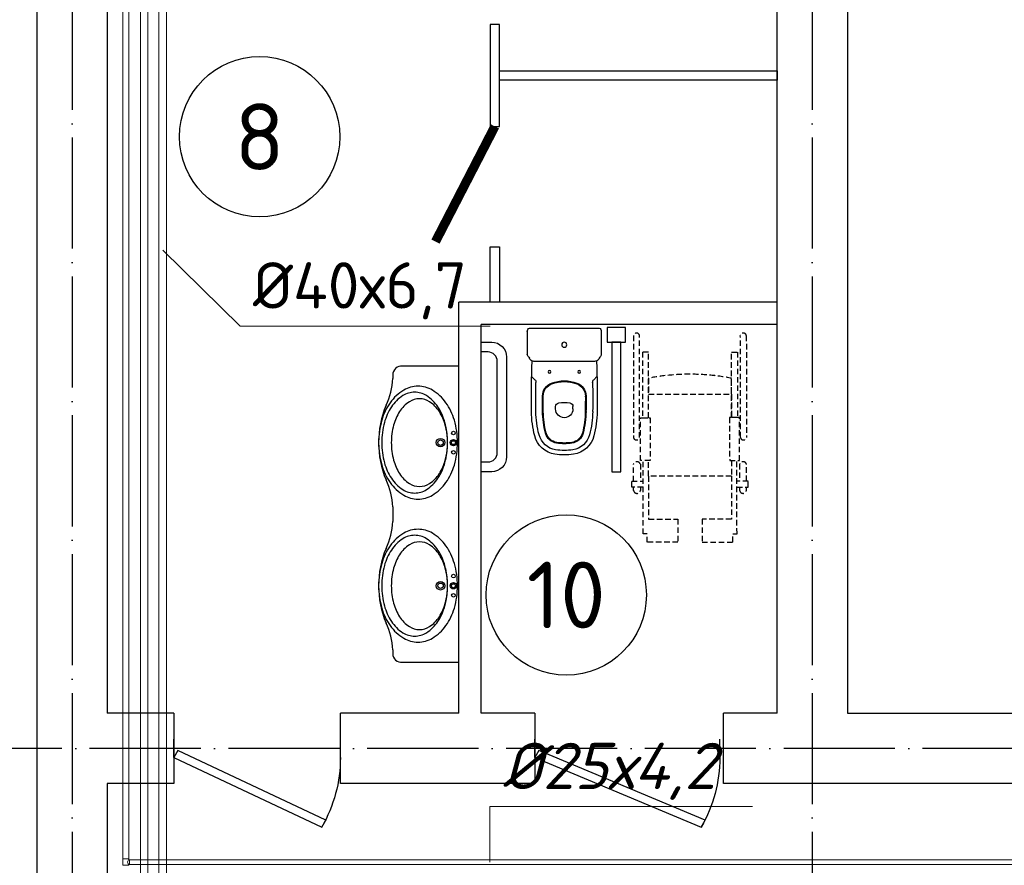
# Model space of a CAD drawing. Header units: millimetres. Extents: x 9824119 to 13672909, y -72394 to 462135.
# Tile 360 of 656: x 10226553 to 10231873, y 16531 to 21099. Entities that reach past the tile are written whole.
import ezdxf

# ---------------------------------------------------------------- set-up
doc = ezdxf.new("R2010")
doc.units = ezdxf.units.MM
for name, pattern in [('ACAD_ISO04W100', [30, 24, -3, 0, -3]), ('Hidden', [3, 2, -1]), ('JIS_02_2.0', [3, 2, -1])]:
    doc.linetypes.add(name, pattern=pattern)
doc.layers.add('PIPE-H1', color=7, linetype='Continuous')
doc.layers.add('PIPE-H1-TEXT', color=7, linetype='Continuous')
doc.layers.add('Оси', color=1, linetype='ACAD_ISO04W100', lineweight=0)
doc.styles.add('ICOCPEUR', font='isocpeur.ttf')
doc.styles.add('ISO Proportional', font='isocpeur.ttf')
doc.styles.add('ISOCPEUR', font='isocpeui.ttf')

# ---------------------------------------------------------------- blocks, each defined once
blk = doc.blocks.new('2SAINDA')
at = {"color": 150, "linetype": 'ByBlock'}
for p, q in [((0, 0.1882), (0, -0.1882)), ((0.0182, 0.2), (0.141, 0.2)), ((0.1566, 0.1919), (0.162, 0.188)), ((0.18, -0.164), (0.18, 0.164)), ((0.279, 0.1589), (0.2615, 0.1764)), ((0.437, 0.047), (0.4243, 0.047)), ((0.437, -0.047), (0.4243, -0.047)), ((0.279, -0.1589), (0.2615, -0.1764)), ((0.0182, -0.2), (0.141, -0.2)), ((0.1566, -0.1919), (0.162, -0.188))]:
    blk.add_line(p, q, dxfattribs=at)
for centre, radius in [((0.236, 0.08), 0.0075), ((0.09, 0), 0.0135), ((0.09, 0), 0.0135), ((0.236, -0.08), 0.0075)]:
    blk.add_circle(centre, radius, dxfattribs=at)
for centre, radius, start, end in [((0.0182, 0.18), 0.02, 90, 155.6901), ((0.141, 0.181), 0.019, 34.9372, 90), ((0.155, 0.164), 0.025, 23.3776, 73.7848), ((0.383, -5.3223), 5.5, 89.2905, 92.1362), ((0.155, 0.164), 0.025, 360, 23.3776), ((0.4442, -0.3726), 0.55, 75.4605, 89.2905), ((0.5487, 0.03), 0.134, 8.8162, 75.4605), ((0.2931, 0.173), 0.02, 225, 270.9364), ((0.383, -5.3223), 5.476, 89.2905, 90.9364), ((0.3675, 0.0427), 0.075, 90.1648, 160.016), ((0.3675, 0.0427), 0.071, 90.1648, 160.016), ((0.383, -5.3223), 5.44, 89.2905, 90.1648), ((0.383, -5.3223), 5.436, 89.2905, 90.1648), ((0.4442, -0.3726), 0.49, 75.4605, 89.2905), ((0.4442, -0.3726), 0.486, 75.4605, 89.2905), ((0.4442, -0.3726), 0.526, 75.4605, 89.2905), ((0.5487, 0.03), 0.11, 8.8162, 75.4605), ((0.485, 0), 0.2, 160.016, 199.984), ((0.485, 0), 0.196, 160.016, 199.984), ((0.5487, 0.03), 0.07, 8.8162, 75.4605), ((0.5487, 0.03), 0.074, 8.8162, 75.4605), ((0.582, 0), 0.18, 170.2849, 189.7151), ((0.4243, 0.027), 0.02, 90, 170.2849), ((0.437, 0), 0.047, 0, 90), ((0.437, 0), 0.047, 270, 0), ((0.355, 0), 0.266, 351.1838, 8.8162), ((0.355, 0), 0.27, 351.1838, 8.8162), ((0.355, 0), 0.306, 351.1838, 8.8162), ((0.355, 0), 0.33, 351.1838, 8.8162), ((0.4243, -0.027), 0.02, 189.7151, 270), ((0.5487, -0.03), 0.07, 284.5395, 351.1838), ((0.5487, -0.03), 0.074, 284.5395, 351.1838), ((0.5487, -0.03), 0.11, 284.5395, 351.1838), ((0.5487, -0.03), 0.134, 284.5395, 351.1838), ((0.3675, -0.0427), 0.075, 199.984, 269.8352), ((0.3675, -0.0427), 0.071, 199.984, 269.8352), ((0.4442, 0.3726), 0.486, 270.7095, 284.5395), ((0.4442, 0.3726), 0.49, 270.7095, 284.5395), ((0.2931, -0.173), 0.02, 89.0636, 135), ((0.383, 5.3223), 5.476, 269.0636, 270.7095), ((0.383, 5.3223), 5.436, 269.8352, 270.7095), ((0.383, 5.3223), 5.44, 269.8352, 270.7095), ((0.4442, 0.3726), 0.526, 270.7095, 284.5395), ((0.0182, -0.18), 0.02, 204.3099, 270), ((0.141, -0.181), 0.019, 270, 325.0628), ((0.155, -0.164), 0.025, 286.2152, 336.6224), ((0.155, -0.164), 0.025, 336.6224, 0), ((0.383, 5.3223), 5.5, 267.8638, 270.7095), ((0.4442, 0.3726), 0.55, 270.7095, 284.5395)]:
    blk.add_arc(centre, radius, start, end, dxfattribs=at)
blk = doc.blocks.new('апопр')
at = {"linetype": 'JIS_02_2.0', "ltscale": 15}
for points in [[(8645724.7, 2464098.2), (8645705.7, 2464098.2, -0.827204), (8645705.7, 2464134.7), (8645724.7, 2464134.7)], [(8645756.4, 2464134.7), (8645848.9, 2464134.7, -0.702215), (8645848.9, 2464098.2), (8645756.4, 2464098.2)], [(8645725, 2463561.7), (8645706, 2463561.6, 0.827204), (8645706, 2463525.1), (8645725, 2463525.2)], [(8645756.6, 2463525.2), (8645849.2, 2463525.3, 0.702215), (8645849.2, 2463561.8), (8645756.6, 2463561.7)]]:
    blk.add_lwpolyline(points, format="xyb", dxfattribs=at)
for points in [[(8645724.7, 2464083.6), (8645724.7, 2464145), (8645756.4, 2464145), (8645756.4, 2464083.6)], [(8645783.9, 2464054.2), (8645552, 2464054.2), (8645552, 2463894.8), (8645426.8, 2463894.8), (8645426.8, 2464061.1), (8645471.9, 2464061.1), (8645471.9, 2464083.6), (8645867.6, 2464083.6)], [(8645867.8, 2463605.7), (8645783.9, 2463605.7), (8645783.9, 2464054.2), (8645867.6, 2464054.2)], [(8646099.6, 2464054.2), (8646226.8, 2464054.2), (8646226.8, 2463605.7), (8646099.8, 2463605.7)], [(8645784.2, 2463605.7), (8645552.2, 2463605.5), (8645552, 2463765), (8645426.9, 2463764.9), (8645427, 2463598.5), (8645472.1, 2463598.6), (8645472.1, 2463576), (8645867.8, 2463576.4)], [(8645724.9, 2463576.3), (8645725, 2463514.9), (8645756.7, 2463515), (8645756.6, 2463576.3)]]:
    blk.add_lwpolyline(points, dxfattribs=at)
for points in [[(8645867.6, 2464097.2), (8646099.6, 2464097.2), (8646099.6, 2464044.4), (8645867.6, 2464044.4)], [(8646099.6, 2464054.7), (8646453.9, 2464054.7), (8646453.9, 2464086.9), (8646099.6, 2464086.9)], [(8645867.8, 2463562.9), (8646099.8, 2463563.1), (8646099.8, 2463615.9), (8645867.8, 2463615.6)], [(8646099.8, 2463605.6), (8646454.1, 2463605.9), (8646454.2, 2463573.6), (8646099.8, 2463573.3)]]:
    blk.add_lwpolyline(points, close=True, dxfattribs=at)
for points in [[(8645992.1, 2464102.7), (8646543.4, 2464102.7, 0.820985), (8646543.4, 2464135.1), (8645992.1, 2464135.1, 0.802366)], [(8646226.8, 2463605.7), (8646312.6, 2463605.7, 0.096832), (8646312.6, 2464054.7), (8646226.8, 2464054.7)], [(8645992.4, 2463557.5), (8646543.7, 2463558, -0.820985), (8646543.7, 2463525.6), (8645992.4, 2463525.1, -0.802366)]]:
    blk.add_lwpolyline(points, format="xyb", close=True, dxfattribs=at)
blk = doc.blocks.new('часмпчвпап')
at = {"color": 150}
for points in [[(8858080.3, 2534749.6), (8858000.3, 2534749.6), (8858000.3, 2534649.6), (8858080.3, 2534649.6)], [(8858000.3, 2534724.6), (8857300.3, 2534724.6), (8857300.3, 2534674.6), (8858000.3, 2534674.6)]]:
    blk.add_lwpolyline(points, close=True, dxfattribs=at)
blk = doc.blocks.new('авпвапры')
for p, q in [((8571648.5, 2423465.2), (8571648.5, 2421865.2)), ((8571953, 2423465.2), (8571648.5, 2423465.2)), ((8572005.6, 2423398.7), (8572005.6, 2423417.8)), ((8572005.6, 2422625.7), (8572005.6, 2422704.7)), ((8572005.6, 2421913.7), (8572005.6, 2421931.7)), ((8571648.5, 2421865.2), (8571952.7, 2421865.2))]:
    blk.add_line(p, q)
for centre, radius in [((8571677.6, 2423103.6), 9.72), ((8571677.6, 2423051.7), 17.3), ((8571677.6, 2423051.7), 10.5), ((8571747.1, 2423051.7), 23.1), ((8571747.1, 2423051.7), 14.7), ((8571677.6, 2422999.5), 9.72), ((8571677.6, 2422330.9), 9.72), ((8571677.6, 2422278.7), 17.3), ((8571677.6, 2422278.7), 10.5), ((8571747.1, 2422278.7), 23.1), ((8571747.1, 2422278.7), 14.7), ((8571677.6, 2422226.7), 9.72)]:
    blk.add_circle(centre, radius)
for centre, radius, start, end in [((8571958.4, 2423418.3), 47.2, 359.4042, 96.6576), ((8572351.8, 2423407.3), 346.3, 181.4293, 206.373), ((8571868.7, 2423204.7), 151.8, 90, 120.6261), ((8571868.7, 2423204.7), 151.8, 59.3739, 90), ((8571912.2, 2423131.3), 237.1, 120.6261, 145.0207), ((8571933.5, 2423131.6), 205.9, 122.3676, 146.8349), ((8571887, 2423205), 119, 90, 122.3676), ((8571887, 2423205), 119, 57.6324, 90), ((8571825.2, 2423131.3), 237.1, 34.9793, 59.3739), ((8571840.5, 2423131.6), 205.9, 33.1651, 57.6324), ((8571980.9, 2423083.2), 321.1, 145.0207, 163.8377), ((8572007.4, 2423083.3), 294.2, 146.8349, 164.8534), ((8571903.2, 2423122.9), 177.9, 122.8146, 147.2843), ((8571861.1, 2423188.3), 100.1, 90, 122.8146), ((8571861.1, 2423188.3), 100.1, 57.1854, 90), ((8571818.9, 2423122.9), 177.9, 32.7157, 57.1854), ((8571766.6, 2423083.3), 294.2, 15.1466, 33.1651), ((8571756.4, 2423083.2), 321.1, 16.1623, 34.9793), ((8571557.5, 2423051.7), 524.4, 337.3679, 22.6321), ((8571970.2, 2423079.9), 257.5, 147.2843, 165.0999), ((8571751.9, 2423079.9), 257.5, 14.9001, 32.7157), ((8572089.6, 2423051.7), 434.2, 163.8377, 180), ((8572124.4, 2423051.7), 415.4, 164.8534, 180), ((8572076.3, 2423051.7), 367.3, 165.0999, 180), ((8571645.9, 2423051.7), 367.3, 0, 14.9001), ((8571649.7, 2423051.7), 415.4, 0, 15.1466), ((8571647.8, 2423051.7), 434.2, 0, 16.1623), ((8572089.6, 2423051.7), 434.2, 180, 196.1623), ((8572076.3, 2423051.7), 367.3, 180, 194.9001), ((8572124.4, 2423051.7), 415.4, 180, 195.1466), ((8571645.9, 2423051.7), 367.3, 345.0999, 0), ((8571649.7, 2423051.7), 415.4, 344.8534, 0), ((8571647.8, 2423051.7), 434.2, 343.8377, 0), ((8571980.9, 2423020.2), 321.1, 196.1623, 214.9793), ((8571970.2, 2423023.4), 257.5, 194.9001, 212.7157), ((8572007.4, 2423020), 294.2, 195.1466, 213.1651), ((8571751.9, 2423023.4), 257.5, 327.2843, 345.0999), ((8571766.6, 2423020), 294.2, 326.8349, 344.8534), ((8571756.4, 2423020.2), 321.1, 325.0207, 343.8377), ((8571903.2, 2422980.4), 177.9, 212.7157, 237.1854), ((8571818.9, 2422980.4), 177.9, 302.8146, 327.2843), ((8571912.2, 2422972.1), 237.1, 214.9793, 239.3739), ((8571933.5, 2422971.7), 205.9, 213.1651, 237.6324), ((8571861.1, 2422915.1), 100.1, 237.1854, 270), ((8571861.1, 2422915.1), 100.1, 270, 302.8146), ((8571825.2, 2422972.1), 237.1, 300.6261, 325.0207), ((8571840.5, 2422971.7), 205.9, 302.3676, 326.8349), ((8572351.8, 2422696), 346.3, 153.627, 178.5707), ((8571868.7, 2422898.6), 151.8, 239.3739, 270), ((8571887, 2422898.3), 119, 237.6324, 270), ((8571868.7, 2422898.6), 151.8, 270, 300.6261), ((8571887, 2422898.3), 119, 270, 302.3676), ((8572351.8, 2422634.4), 346.3, 181.4293, 206.373), ((8571912.2, 2422358.3), 237.1, 120.6261, 145.0207), ((8571868.7, 2422431.8), 151.8, 90, 120.6261), ((8571887, 2422432.1), 119, 90, 122.3676), ((8571868.7, 2422431.8), 151.8, 59.3739, 90), ((8571887, 2422432.1), 119, 57.6324, 90), ((8571825.2, 2422358.3), 237.1, 34.9793, 59.3739), ((8571980.9, 2422310.2), 321.1, 145.0207, 163.8377), ((8571903.2, 2422350), 177.9, 122.8146, 147.2843), ((8571933.5, 2422358.7), 205.9, 122.3676, 146.8349), ((8571861.1, 2422415.3), 100.1, 90, 122.8146), ((8571861.1, 2422415.3), 100.1, 57.1854, 90), ((8571818.9, 2422350), 177.9, 32.7157, 57.1854), ((8571840.5, 2422358.7), 205.9, 33.1651, 57.6324), ((8571756.4, 2422310.2), 321.1, 16.1623, 34.9793), ((8571970.2, 2422306.9), 257.5, 147.2843, 165.0999), ((8572007.4, 2422310.4), 294.2, 146.8349, 164.8534), ((8571751.9, 2422306.9), 257.5, 14.9001, 32.7157), ((8571766.6, 2422310.4), 294.2, 15.1466, 33.1651), ((8571557.5, 2422278.7), 524.4, 337.3679, 22.6321), ((8572089.6, 2422278.7), 434.2, 163.8377, 180), ((8572124.4, 2422278.7), 415.4, 164.8534, 180), ((8571649.7, 2422278.7), 415.4, 0, 15.1466), ((8571647.8, 2422278.7), 434.2, 0, 16.1623), ((8572076.3, 2422278.7), 367.3, 165.0999, 180), ((8571645.9, 2422278.7), 367.3, 0, 14.9001), ((8572089.6, 2422278.7), 434.2, 180, 196.1623), ((8572076.3, 2422278.7), 367.3, 180, 194.9001), ((8572124.4, 2422278.7), 415.4, 180, 195.1466), ((8571645.9, 2422278.7), 367.3, 345.0999, 0), ((8571649.7, 2422278.7), 415.4, 344.8534, 0), ((8571647.8, 2422278.7), 434.2, 343.8377, 0), ((8571970.2, 2422250.5), 257.5, 194.9001, 212.7157), ((8571751.9, 2422250.5), 257.5, 327.2843, 345.0999), ((8571980.9, 2422247.2), 321.1, 196.1623, 214.9793), ((8572007.4, 2422247.1), 294.2, 195.1466, 213.1651), ((8571766.6, 2422247.1), 294.2, 326.8349, 344.8534), ((8571756.4, 2422247.2), 321.1, 325.0207, 343.8377), ((8571903.2, 2422207.5), 177.9, 212.7157, 237.1854), ((8571933.5, 2422198.8), 205.9, 213.1651, 237.6324), ((8571818.9, 2422207.5), 177.9, 302.8146, 327.2843), ((8571840.5, 2422198.8), 205.9, 302.3676, 326.8349), ((8572351.8, 2421923.1), 346.3, 153.627, 178.5707), ((8571912.2, 2422199.1), 237.1, 214.9793, 239.3739), ((8571861.1, 2422142.1), 100.1, 237.1854, 270), ((8571887, 2422125.4), 119, 237.6324, 270), ((8571861.1, 2422142.1), 100.1, 270, 302.8146), ((8571887, 2422125.4), 119, 270, 302.3676), ((8571825.2, 2422199.1), 237.1, 300.6261, 325.0207), ((8571868.7, 2422125.7), 151.8, 239.3739, 270), ((8571868.7, 2422125.7), 151.8, 270, 300.6261), ((8571957.3, 2421913.3), 48.3, 264.4635, 0.5242)]:
    blk.add_arc(centre, radius, start, end)
blk = doc.blocks.new('*U149')
for p, q in [((0, 0), (0, -100)), ((1000, 0), (1000, -100))]:
    blk.add_line(p, q)
blk.add_lwpolyline([(0, 0), (899.5, 375), (921.4, 337.1), (21.9, -37.9)], close=True)
blk.add_arc((250, 0), 750, 0, 30)
blk = doc.blocks.new('*U154')
for p, q in [((0, 0), (0, -100)), ((900, 0), (900, -100))]:
    blk.add_line(p, q)
blk.add_lwpolyline([(0, 0), (799.5, 375), (821.4, 337.1), (21.9, -37.9)], close=True)
blk.add_arc((150, 0), 750, 0, 30)
blk = doc.blocks.new('ршролрролрр')
at = {"color": 253, "lineweight": 25}
for p, q in [((1573274.1, 1345082.2), (1573274.1, 1337702.2)), ((1573654.1, 1344702.2), (1573654.1, 1338782.2)), ((1577274.1, 1338782.2), (1577274.1, 1344702.2)), ((1577274.1, 1338782.2), (1577274.1, 1344702.2)), ((1577654.1, 1344702.2), (1577654.1, 1338782.2)), ((1575554.1, 1338782.2), (1575554.1, 1341002.2)), ((1577274.1, 1341002.2), (1575554.1, 1341002.2)), ((1575674.1, 1338782.2), (1575674.1, 1340882.2)), ((1577274.1, 1340882.2), (1575674.1, 1340882.2)), ((1574014.1, 1338782.2), (1573654.1, 1338782.2)), ((1574014.1, 1338782.2), (1574014.1, 1338402.2)), ((1575554.1, 1338782.2), (1574914.1, 1338782.2)), ((1574914.1, 1338402.2), (1574914.1, 1338782.2)), ((1575964.1, 1338782.2), (1575674.1, 1338782.2)), ((1575964.1, 1338782.2), (1575964.1, 1338402.2)), ((1577274.1, 1338782.2), (1576984.1, 1338782.2)), ((1576984.1, 1338401.9), (1576984.1, 1338782.2)), ((1577654.1, 1338782.2), (1584634.1, 1338784.7)), ((1573654.1, 1338402.2), (1573654.1, 1337702.2)), ((1574014.1, 1338402.2), (1573654.1, 1338402.2)), ((1575964.1, 1338402.2), (1574914.1, 1338402.2)), ((1584634.1, 1338404.7), (1576984.1, 1338401.9)), ((1584634.1, 1338404.7), (1577654.1, 1338402.2))]:
    blk.add_line(p, q, dxfattribs=at)
for points in [[(1575774.1, 1341952.2), (1575774.1, 1342502.2), (1575724.1, 1342502.2), (1575724.1, 1341952.2)], [(1575774.1, 1342252.2), (1577274.1, 1342252.2), (1577274.1, 1342202.2), (1575774.1, 1342202.2)], [(1575774.1, 1341302.2), (1575774.1, 1341002.2), (1575724.1, 1341002.2), (1575724.1, 1341302.2)]]:
    blk.add_lwpolyline(points, close=True, dxfattribs=at)
at = {"color": 253, "lineweight": 25, "const_width": 50}
blk.add_lwpolyline([(1575749.1, 1341952.2), (1575428.2, 1341330)], dxfattribs=at)
at = {"color": 253, "lineweight": 25}
blk.add_lwpolyline([(1575674.1, 1340786.6), (1575731.9, 1340786.6, -0.414214), (1575811.9, 1340706.6), (1575811.9, 1340166.6, -0.414214), (1575731.9, 1340086.6), (1575674.1, 1340086.6), (1575674.1, 1340139.7), (1575711.9, 1340139.7, 0.414214), (1575761.9, 1340189.7), (1575761.9, 1340683.6, 0.414214), (1575711.9, 1340733.6), (1575674.1, 1340733.6)], format="xyb", close=True, dxfattribs=at)
for centre in [(1574477.8, 1341896.4), (1576134.5, 1339421.1)]:
    blk.add_circle(centre, 433.1, dxfattribs=at)
at = {"layer": 'Оси', "color": 18, "lineweight": 25, "ltscale": 25, "true_color": 0x000000}
for p, q in [((1573464.1, 1344892.2), (1573464.1, 1325918.3)), ((1577464.1, 1344892.2), (1577464.1, 1325918.3)), ((1577464.1, 1344892.2), (1577464.1, 1325918.3)), ((1608664.1, 1338592.2), (1570284.6, 1338592.2))]:
    blk.add_line(p, q, dxfattribs=at)
at = {"color": 253, "lineweight": 25, "xscale": -1000, "yscale": 1000, "zscale": 1000, "rotation": 90}
blk.add_blockref('2SAINDA', (1576124.1, 1340862.8), dxfattribs=at)
at = {"color": 253, "lineweight": 25}
for name, p, rotation in [('часмпчвпап', (4111104.8, -7517213.7), 90), ('апопр', (4040633.3, -7305720.9), 90), ('авпвапры', (10147202.6, 3762522.7), 180)]:
    blk.add_blockref(name, p, dxfattribs=dict(at, rotation=rotation))
at = {"color": 253, "lineweight": 25, "xscale": -1, "rotation": 180}
for name, p in [('*U154', (1574014.1, 1338542.2)), ('*U149', (1575964.1, 1338542.2))]:
    blk.add_blockref(name, p, dxfattribs=at)
at = {"color": 253, "lineweight": 25, "char_height": 360, "width": 959.299, "attachment_point": 5, "style": 'ISO Proportional'}
for s, insert in [('8', (1574477.8, 1341896.4)), ('10', (1576134.5, 1339421.1))]:
    blk.add_mtext(s, dxfattribs=dict(at, insert=insert))
blk = doc.blocks.new('*U2987')
at = {"layer": 'PIPE-H1-TEXT', "color": 7, "linetype": 'Continuous', "lineweight": 15}
for p, q in [((10229093.1, 16548.6, 12.5), (10229093.1, 16848.6, 12.5)), ((10229093.1, 16848.6, 12.5), (10230511.7, 16848.6, 12.5))]:
    blk.add_line(p, q, dxfattribs=at)
at = {"layer": 'PIPE-H1-TEXT', "color": 102, "linetype": 'Continuous', "lineweight": 15, "style": 'ISOCPEUR'}
blk.add_text('%%c25х4,2', height=250, dxfattribs=at).set_placement((10229161.7, 16942.8, 12.5))
blk = doc.blocks.new('*U2995')
at = {"layer": 'PIPE-H1-TEXT', "color": 7, "linetype": 'Continuous', "lineweight": 15}
for p, q in [((10227325.3, 19854.8, 12.5), (10227744.3, 19444.3, 12.5)), ((10227744.3, 19444.3, 12.5), (10229094, 19444.3, 12.5))]:
    blk.add_line(p, q, dxfattribs=at)
at = {"layer": 'PIPE-H1-TEXT', "color": 1, "linetype": 'Continuous', "lineweight": 15, "style": 'ICOCPEUR'}
blk.add_text('%%c40х6,7', height=250, dxfattribs=at).set_placement((10227812.9, 19538.6, 12.5))
blk = doc.blocks.new('*U3036')
at = {"layer": 'PIPE-H1', "color": 82, "linetype": 'Continuous', "lineweight": 20}
for p, q in [((10227109.6, 16531.1, 12.5), (10227109.6, 16566.1, 12.5)), ((10227136.6, 16553.3, 24), (10227135.5, 16548.6, 25)), ((10227135.5, 16548.6, 25), (10227136.6, 16543.8, 24)), ((10227138.9, 16557.4, 21.3), (10227136.6, 16553.3, 24)), ((10227140.8, 16560.1, 17.3), (10227138.9, 16557.4, 21.3)), ((10227141.6, 16561.1, 12.5), (10227140.8, 16560.1, 17.3)), ((10227141.6, 16561.1, 12.5), (10227141.6, 16566.1, 12.5)), ((10227136.6, 16543.8, 24), (10227138.9, 16539.7, 21.3)), ((10227138.9, 16539.7, 21.3), (10227140.8, 16537, 17.3)), ((10227140.8, 16537, 17.3), (10227141.6, 16536.1, 12.5)), ((10227141.6, 16531.1, 12.5), (10227141.6, 16532.3, 12.5))]:
    blk.add_line(p, q, dxfattribs=at)
at = {"layer": 'PIPE-H1', "color": 82, "linetype": 'Continuous', "lineweight": 20, "extrusion": (0, 1, 0)}
for centre in [(10227125.6, 16566.1, 12.5), (10227125.6, 16531.1, 12.5)]:
    blk.add_ellipse(centre, major_axis=(-16, 0), ratio=1, start_param=0, end_param=3.141593, dxfattribs=at)
at = {"layer": 'PIPE-H1', "color": 82, "linetype": 'Continuous', "lineweight": 20}
blk.add_ellipse((10227145.3, 16564.8, 12.5), major_axis=(-3.75, 0), ratio=1, start_param=0, end_param=1.570796, dxfattribs=at)
at = {"layer": 'PIPE-H1', "color": 82, "linetype": 'Continuous', "lineweight": 20, "extrusion": (1, 0, 0)}
blk.add_ellipse((10227145.3, 16548.6, 12.5), major_axis=(0, 12.5), ratio=1, start_param=0, end_param=3.141593, dxfattribs=at)
at = {"layer": 'PIPE-H1', "color": 82, "linetype": 'Continuous', "lineweight": 20, "extrusion": (0, 0, -1)}
blk.add_ellipse((10227145.3, 16532.3, 12.5), major_axis=(-3.75, 0), ratio=1, start_param=0, end_param=1.570796, dxfattribs=at)
blk = doc.blocks.new('*U3039')
at = {"layer": 'PIPE-H1', "color": 1, "linetype": 'Continuous', "lineweight": 20}
for p, q in [((10227305.3, 22641.2, 12.5), (10227305.3, 16366, 12.5)), ((10227345.3, 22641.2, 12.5), (10227345.3, 16366, 12.5))]:
    blk.add_line(p, q, dxfattribs=at)
blk = doc.blocks.new('*U3041')
at = {"layer": 'PIPE-H1', "color": 5, "linetype": 'Hidden', "lineweight": 20}
for p, q in [((10227205.2, 22741.2, 12.5), (10227205.2, 16466, 12.5)), ((10227245.2, 22741.2, 12.5), (10227245.2, 16466, 12.5))]:
    blk.add_line(p, q, dxfattribs=at)
blk = doc.blocks.new('*U3043')
at = {"layer": 'PIPE-H1', "color": 82, "linetype": 'Continuous', "lineweight": 20}
for p, q in [((10227109.6, 22849, 12.5), (10227109.6, 16566.1, 12.5)), ((10227141.6, 22849, 12.5), (10227141.6, 16566.1, 12.5))]:
    blk.add_line(p, q, dxfattribs=at)
blk = doc.blocks.new('*U3115')
at = {"layer": 'PIPE-H1', "color": 82, "linetype": 'Continuous', "lineweight": 20}
for p, q in [((10232942.8, 16561.1, 12.5), (10227145.3, 16561.1, 12.5)), ((10232942.8, 16536.1, 12.5), (10227145.3, 16536.1, 12.5))]:
    blk.add_line(p, q, dxfattribs=at)

msp = doc.modelspace()

# ---------------------------------------------------------------- block references
msp.add_blockref('ршролрролрр', (8653371.2, -1321429.7))
at = {"layer": 'PIPE-H1'}
for name in ['*U3043', '*U3041', '*U3039', '*U3036', '*U3115']:
    msp.add_blockref(name, (0, 0), dxfattribs=at)
at = {"layer": 'PIPE-H1-TEXT'}
for name in ['*U2995', '*U2987']:
    msp.add_blockref(name, (0, 0), dxfattribs=at)

# ---------------------------------------------------------------- texts
at = {"char_height": 300, "attachment_point": 1, "style": 'ISOCPEUR'}
for s, insert, width in [('\\pi13638.10589;{\\fISOCPEUR|b0|i0|c204|p34;\\H1.66667x;\\L\\C7;\\P\\pi10874.35036;\\H1.1x;Общие указания\\l\\P\\pi13638.10589;\\P\\pi-900,l1200,t1200;\\H0.72727x;1.^IПроект выполнен на основании задания заказчика и задания на проектирование архитектурно-строительных чертежей.\\P2.^IПроект соответствует действующим нормам :\\P\\pl900,t900;\\fSymbol|b0|i0|c2|p18;·^I\\fISOCPEUR|b0|i0|c204|p34;КМК 2. 04.05-97* "Отопление, вентиляция и кондиционирование воздуха".\\P\\fSymbol|b0|i0|c2|p18;·^I\\fISOCPEUR|b0|i0|c204|p34;ШНК 2.08.02-09* "Общественные здания и сооружение" \\P\\fSymbol|b0|i0|c2|p18;·^I\\fISOCPEUR|b0|i0|c204|p34;КМК 2.01.01-94 "Климатические и физико-геологические данные для проектирования".\\P\\fSymbol|b0|i0|c2|p18;·^I\\fISOCPEUR|b0|i0|c204|p34;КМК 2.01.04-97* "Строительная теплотехника".\\P\\fSymbol|b0|i0|c2|p18;·^I\\fISOCPEUR|b0|i0|c204|p34;ГОСТ 21.602-2003 "Правила выполнения рабочей документации отопления, вентиляции и кондиционирования".\\P\\fSymbol|b0|i0|c2|p18;·^I\\fISOCPEUR|b0|i0|c204|p34;ШНК \\fISOCPEUR|b0|i0|c186|p34;2.01.02-04\\fISOCPEUR|b0|i0|c204|p34; - \\fISOCPEUR|b0|i0|c186|p34;"\\fISOCPEUR|b0|i0|c204|p34;Пожарная безопасность зданий и сооружений\\fISOCPEUR|b0|i0|c186|p34;"\\fISOCPEUR|b0|i0|c204|p34;;\\P\\pl1200,t1200;3.^I  Расчетные параметры наружного воздуха для проектирования отопления, вентиляции и кондиционирования воздуха приняты по КМК 2.01.01-94.\\P\\pi-300,l300,tz;      Для проектирования отопления, вентиляции и кондиционирования воздуха: \\P\\pl1500,t1500;-^IХолодный  период  года Тн\\fISOCPEUR|b0|i0|c186|p34;=-14.0°C\\fISOCPEUR|b0|i0|c204|p34;; I=-12,4 кДж/кг (Парам. Б);\\P-^IТеплый  период  года Тн=33°C; I=55,7 кДж/кг  (Парам. А);\\P-^IТеплый  период  года Тн=37,5°C; I=65,2 кДж/кг (Парам. Б);\\P-^IСкорость ветра  - V=1,6 м/сек - холодный период;\\P-^IСкорость ветра  - V=1,9 м/сек - теплый  период;\\P-^IПродолжительность отопительного периода  Zот.пер.=129суток;\\P-^IСредняя температура отопительного периода  tот.пер.=2,7°C;\\P-^IБарометрическое давление в районе строительства Рбар=950 Гпа.\\P\\pi600,l0,tz;\\P\\pi11458.1097;\\LТЕПЛОСНАБЖЕНИЕ\\P\\pi13638.10589;\\l\\P\\pi0;\\C0;В качестве источника тепла выбран установленный во дворе здания тепловой насос, рассчитанный на работу в температурном режиме 40–30 °C.^J^JСистема отопления спроектирована как двухтрубная, в ней используются напольный фанкойл.\\P^JОсновным источником тепла является тепловой насос. \\P^JОсновное охлаждение осуществляется с помощью\\Pтепловых насосов. Для отвода конденсата, образующегося в фанкойлах, предусмотрены дренажные трубы. Основные водосточные и обратные трубы выполнены из полипропилена. \\P\\pi600;^JОсновные подающие и обратные трубы выполнены из полипропилена. Слив воды из системы осуществляется через регулировочный узел. Для снижения теплопотерь через трубы выполнены работы по теплоизоляции.\\C7; \\P\\pi12278.10827;\\LОТОПЛЕНИЕ\\l\\P\\pi0;  Для достижения  комфортных условий в зимнее время и компенсации теплопотерь в помещениях установлены \\C0;фанкойл\\C7;ы обеспечивающие в помещениях нормируемую температуру воздуха:\\P\\pi-300,l1500,t1500;-^IКабинет врача +20°C.\\P-^IЗал       +22°C.\\P-^IФизиотерапия     +21°C.\\P\\pi0,l0,tz;   На каждом приборе предусматривается устанавка термостатического клапана и запорного крана. Рекомендуется применить трубопроводы стабильные полипропиленовые. Система теплоснабжения \\C0;фанкойл\\C7;ов двухтрубная с принудительной циркуляцией, горизонтальная. Удаление воздуха осуществляется из воздухоспускных кранов установленных в \\C0;фанкойл\\C7;ах. Все монтажные и наладочные работы проводить в соответствии с нормативными документами и инструкциям фирм-изготовителя.}', (9986122.2, 27067.1), 27276.212), ('{\\fISOCPEUR|b0|i0|c204|p34;\\C7;^I\\A1;\\L\\P\\pi10515.36534;\\H1.33333x;ВЕНТИЛЯЦИЯ\\P\\pi0;\\l^IВ здании предусмотрена приточно-вытяжная вентиляция с естественным и \\Pмеханическим побуждением, для функционально различных и конструктивно раздельных групп \\Pпомещений.   ^I  \\P^IТакже предусматривается естественная вентиляция с удалением и поступлением воздуха через окна и двери.\\P^IУдаление воздуха из помещений производится с помощью вытяжных решеток.\\P^IМатериал воздуховодов - тонколистовая оцинкованная сталь по ГОСТ 14918-80.\\P^IВоздуховоды систем вытяжной вентиляции выполняются класса "Н" (нормально плотный).\\P^IМонтаж систем вентиляции выполнить в соответствии с \\A0;КМК 3.05.01.-9\\A1;7\\P\\A0;\\L\\P\\pi12075.36144;\\P\\pi7995.37164;ПРИМЕЧАНИЯ (ТЕПЛОСНАБЖЕНИЕ)\\P\\pi-900,l900,t900;\\l1.^IЧертеж читать совместно со спецификацией и с другими разделами проекта.\\P2.^IМонтаж оборудования и трубопроводов производить в соответствии с местными \\P\\pi0;действующими нормами и правилами, и требованиями завода-изготовителя оборудования.\\P\\pi-900;3.^IТрубопроводы системы теплоснабжения радиаторов приняты полипропиленовыми.\\P4.^IНа планах и схемах указаны наружный диаметр и толщина стенки полипропиленовых \\P\\pi0;трубопроводов.\\P\\pi-900;5.^IПриборы и трубопроводы нанесены условно.\\P6.^IУклон трубопроводов выполнить согласно схемам в сторону ближайшего вертикального \\P\\pi0;стояка.\\P\\pi-900;7.^IВсе отметки указаны от уровня пола этажа. \\P8.^IКрепить трубу в штробе каждые 2 метра.\\P9.^IТрубопроводы отопления, прокладываемые в полу покрыть трубчатой тепловой изоляцией \\P\\pi0;из вспученного полителена "Isocom" толщиной 9 мм.\\P\\pi-900;10.^IДиаметры запорно-регулирующей арматуры и фильтров соответствуют диаметру \\P\\pi0;трубопроводов, если не указано иное.\\P\\pi3390,l600,tz;\\P\\pi5455.37799,l0;\\LПРИМЕЧАНИЯ (ВЕНТИЛЯЦИЯ И КОНДИЦИОНИРОВАНИЕ)\\l\\P\\pi-900,l900,t900;1.^IВентиляционные системы показаны условно.\\P2.^IЧертеж читать совместно со спецификацией и остальными разделами проекта \\P3.^IВсе неплотности при пересечении инженерными коммуникациями огнестойких стен, \\P\\pi0;перекрытий и перегородок заделать материалами, соответствующими по степени \\Pогнестойкости пересекаемым ограждениям.\\P\\pi-900;4.^IВ сан-узлах двери не оборудованные переточными решетками, предусмотреть с \\P\\pi0;подрезкой дверного полотна, высота щели не менее 20 мм. Если конструкция дверей не \\Pпозволяет предусмотреть щели в нижней части, то необходимо выполнить установку \\Pжалюзийной решетки в нижней половине двери.\\P\\pi-900;5.^IРазместить все приборы для измерения температуры, давления и скорости потока в \\P\\pi0;доступных местах с прямыми секциями труб или воздуховодов наверху или внизу, \\Pсогласно рекомендациям завода изготовителя для точности показаний.\\P\\pi-900;6.^IУстановить расположение диффузоров, отдушин и вентиляционных решеток согласно \\P\\pi0;архитектурным планам потолка, освещения и другим деталям/узлам потолка и \\Pвыполнить незначительные изменения для обеспечения соответствия.\\P\\pi-900;7.^IМонтаж оборудования выполнить в соответствии с местными нормами и правилами, а \\P\\pi0;так же требованиями завода-изготовителя оборудования \\P\\pi-900;8.^IВсе отметки оборудований даны от пола этажа.\\P}', (10015733.6, 26003.4), 24350.724)]:
    msp.add_mtext(s, dxfattribs=dict(at, insert=insert, width=width))

doc.saveas('drawing.dxf')
